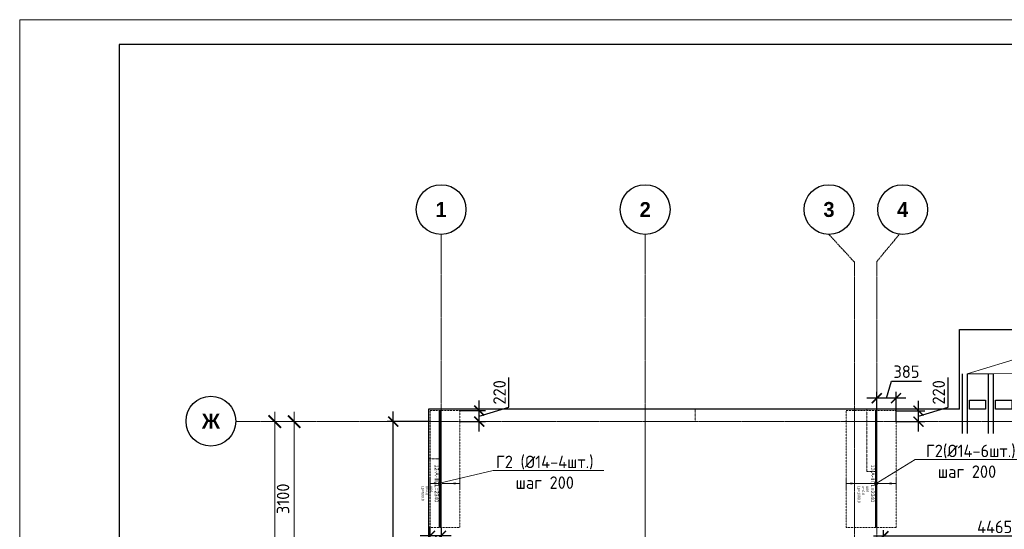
# Model space of a CAD drawing. Header units: millimetres. Extents: x -5898314 to 1055204, y -720802 to 1562611.
# Tile 316 of 362: x 97522 to 117294, y -30767 to -20532. Entities that reach past the tile are written whole.
import ezdxf
from ezdxf import colors
from ezdxf.entities.mleader import LeaderData, LeaderLine
from ezdxf.enums import TextEntityAlignment as Align
from ezdxf.math import Vec2, Vec3

# ---------------------------------------------------------------- set-up
doc = ezdxf.new("R2010")
doc.units = ezdxf.units.MM
doc.set_wipeout_variables(frame=1)
for name, pattern in [('01 Штриховая _4 мм_', [6, 3.5, -2.5]), ('______5', [1100, 800, -100, 100, -100]), ('DASHED', [7, 5, -2, 0]), ('GOST2.303 4', [7, 5, -2, 0]), ('осевая', [50.8, 31.75, -6.35, 6.35, -6.35])]:
    doc.linetypes.add(name, pattern=pattern)
for name, color, linetype, lineweight in [('907Сл Осевые', 1, 'Continuous', 0), ('RAZMER', 100, 'Continuous', 15), ('АрмСтер', 2, 'Continuous', 50), ('контур распр. стерхней', 2, 'GOST2.303 4', 20), ('Оси', 40, '______5', 18), ('Перекрытие ж_бетон', 1, 'Continuous', 30), ('подоснова', 151, 'Continuous', 5), ('РАЗМЕРЫ', 1, 'Continuous', 9), ('ТОНКИЕ', 7, 'Continuous', 9)]:
    doc.layers.add(name, color=color, linetype=linetype, lineweight=lineweight)
doc.layers.add('АрмСтер_атрибуты', color=2, linetype='Continuous', lineweight=0, plot=False)
doc.layers.add('Колонна_ бетон', color=7, linetype='Continuous', lineweight=50, true_color=0xb4b496)
doc.layers.add('ТОЛСТЫЕ_ОСНОВНЫЕ', color=6, linetype='Continuous')
doc.styles.add('Century Gothic', font='GOTHIC.TTF')
doc.styles.add('GOST-2.304_Type-B', font='GOST_Common.ttf')
doc.styles.get("Standard").update_dxf_attribs({"font": 'arial.ttf'})
doc.styles.add('Аннотативный', font='arial.ttf')
doc.dimstyles.new('СПДС', dxfattribs={"dimscale": 100, "dimtxt": 2.5, "dimasz": 2, "dimexe": 1.25, "dimexo": 0, "dimtad": 1, "dimdec": 0, "dimrnd": 5, "dimtxsty": 'GOST-2.304_Type-B', "dimblk": 'ARCHTICK', "dimcen": 2.5, "dimdle": 2, "dimclrd": 1, "dimclre": 1, "dimclrt": 1, "dimadec": 0, "dimazin": 2, "dimtfac": 0.75, "dimtdec": 0, "dimtmove": 1, "dimatfit": 3, "dimfxl": 1, "dimtfillclr": 256, "dimtolj": 1, "dimarcsym": 1})

# ---------------------------------------------------------------- blocks, each defined once
blk = doc.blocks.new('*U1581')
at = {"layer": 'ТОЛСТЫЕ_ОСНОВНЫЕ', "color": 6}
blk.add_lwpolyline([(20, 5), (886, 5), (886, 415), (20, 415)], close=True, dxfattribs=at)
at = {"layer": 'ТОНКИЕ'}
blk.add_lwpolyline([(0, 0), (891, 0), (891, 420), (0, 420)], close=True, dxfattribs=at)
blk = doc.blocks.new('_ArchTick')
at = {"color": 0, "linetype": 'ByBlock', "const_width": 0.15}
blk.add_lwpolyline([(-0.5, -0.5), (0.5, 0.5)], dxfattribs=at)
blk = doc.blocks.new('*D718')
at = {"layer": 'DEFPOINTS', "color": 0, "lineweight": 0, "transparency": 16777216}
for p in [(105023, -28604), (105733, -28604), (105316, -45004)]:
    blk.add_point(p, dxfattribs=at)
at = {"layer": 'РАЗМЕРЫ', "color": 1, "lineweight": -2, "transparency": 16777216}
for p, q in [((105023, -45204), (105023, -28404)), ((105733, -28604), (104898, -28604)), ((105316, -45004), (104898, -45004))]:
    blk.add_line(p, q, dxfattribs=at)
at = {"layer": 'РАЗМЕРЫ', "color": 1, "lineweight": -2, "transparency": 16777216, "xscale": 200, "yscale": 200, "zscale": 200}
for p, rotation in [((105023, -28604), 90), ((105023, -45004), 270)]:
    blk.add_blockref('_ArchTick', p, dxfattribs=dict(at, rotation=rotation))
at = {"layer": 'РАЗМЕРЫ', "color": 1, "lineweight": 0, "transparency": 16777216, "insert": (104835, -36804), "char_height": 250, "attachment_point": 5, "rotation": 90, "style": 'GOST-2.304_Type-B'}
blk.add_mtext('\\A1;16400', dxfattribs=at)
blk = doc.blocks.new('подложка стн 1-го этажа')
at = {"layer": 'Колонна_ бетон', "color": 252, "linetype": 'DASHED', "lineweight": 0, "ltscale": 0.5, "true_color": 0x939598, "transparency": 33554687, "elevation": -560}
for points in [[(7794, 26362), (8044, 26362), (8044, 25362), (7794, 25362)], [(7794, 26362), (8044, 26362), (8044, 25362), (7794, 25362)], [(12144, 26362), (13144, 26362), (13144, 26112), (12144, 26112)], [(12144, 26362), (13144, 26362), (13144, 26112), (12144, 26112)], [(16594, 26362), (16794, 26362), (16794, 25112), (16594, 25112)], [(16594, 26362), (16794, 26362), (16794, 25112), (16594, 25112)]]:
    blk.add_lwpolyline(points, close=True, dxfattribs=at)
blk = doc.blocks.new('*D1440')
at = {"color": 1, "lineweight": -2, "transparency": 16777216}
for p, q in [((-89046, -342901), (-89046, -326101)), ((-89266, -326301), (-88921, -326301)), ((-89046, -342701), (-89171, -342701))]:
    blk.add_line(p, q, dxfattribs=at)
at = {"layer": 'DEFPOINTS', "color": 0, "lineweight": 0, "transparency": 16777216}
for p in [(-89266, -326301), (-89046, -326301), (-89046, -342701)]:
    blk.add_point(p, dxfattribs=at)
at = {"color": 1, "lineweight": -2, "transparency": 16777216, "xscale": 250, "yscale": 250, "zscale": 250}
for p, rotation in [((-89046, -326301), 90), ((-89046, -342701), 270)]:
    blk.add_blockref('_ArchTick', p, dxfattribs=dict(at, rotation=rotation))
at = {"color": 1, "lineweight": 0, "transparency": 16777216, "insert": (-89271, -334259), "char_height": 250, "width": 104166.67, "attachment_point": 5, "rotation": 90, "style": 'GOST-2.304_Type-B'}
blk.add_mtext('\\A1;16400', dxfattribs=at)
blk = doc.blocks.new('NSY101')
at = {"color": 0, "linetype": 'ByBlock', "lineweight": -2}
blk.add_circle((0, 0), 50, dxfattribs=at)
blk = doc.blocks.new('СЛОЖНЫЙ_ОБЪЕКТ_0')
at = {"layer": 'Оси', "color": 16, "linetype": 'Continuous', "lineweight": 25, "transparency": 33554687, "xscale": 9.999999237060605, "yscale": 9.999999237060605, "zscale": 9.999999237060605}
blk.add_blockref('NSY101', (8813, -989), dxfattribs=at)
at = {"layer": 'Оси', "color": 16, "linetype": 'Continuous', "lineweight": 25, "transparency": 33554687, "insert": (8813, -989), "char_height": 300, "width": 385, "attachment_point": 5, "style": 'Century Gothic'}
blk.add_mtext('\\A1;{\\fCentury Gothic|i0|b1;\\H300.000000;\\W1.000000;\\C16;2}\\P', dxfattribs=at)
blk = doc.blocks.new('СЛОЖНЫЙ_ОБЪЕКТ_28')
at = {"layer": 'Оси', "color": 16, "linetype": 'Continuous', "lineweight": 25, "transparency": 33554687, "xscale": 9.999999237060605, "yscale": 9.999999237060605, "zscale": 9.999999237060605}
blk.add_blockref('NSY101', (-12319, -3597), dxfattribs=at)
at = {"layer": 'Оси', "color": 16, "linetype": 'Continuous', "lineweight": 25, "transparency": 33554687, "insert": (-12319, -3597), "char_height": 300, "width": 540, "attachment_point": 5, "style": 'Century Gothic'}
blk.add_mtext('\\A1;{\\fCentury Gothic|i0|b1;\\H300.000000;\\W1.000000;\\C16;Ж}\\P', dxfattribs=at)
blk = doc.blocks.new('СЛОЖНЫЙ_ОБЪЕКТ_43')
at = {"layer": 'Оси', "color": 16, "linetype": 'Continuous', "lineweight": 25, "transparency": 33554687, "xscale": 9.999999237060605, "yscale": 9.999999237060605, "zscale": 9.999999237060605}
blk.add_blockref('NSY101', (5133, -989), dxfattribs=at)
at = {"layer": 'Оси', "color": 16, "linetype": 'Continuous', "lineweight": 25, "transparency": 33554687, "insert": (5133, -989), "char_height": 300, "width": 385, "attachment_point": 5, "style": 'Century Gothic'}
blk.add_mtext('\\A1;{\\fCentury Gothic|i0|b1;\\H300.000000;\\W1.000000;\\C16;1}\\P', dxfattribs=at)
blk = doc.blocks.new('СЛОЖНЫЙ_ОБЪЕКТ_44')
at = {"layer": 'Оси', "color": 16, "linetype": 'Continuous', "lineweight": 25, "transparency": 33554687, "xscale": 9.999999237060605, "yscale": 9.999999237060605, "zscale": 9.999999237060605}
blk.add_blockref('NSY101', (12503, -989), dxfattribs=at)
at = {"layer": 'Оси', "color": 16, "linetype": 'Continuous', "lineweight": 25, "transparency": 33554687, "insert": (12503, -989), "char_height": 300, "width": 385, "attachment_point": 5, "style": 'Century Gothic'}
blk.add_mtext('\\A1;{\\fCentury Gothic|i0|b1;\\H300.000000;\\W1.000000;\\C16;3}\\P', dxfattribs=at)
blk = doc.blocks.new('СЛОЖНЫЙ_ОБЪЕКТ_45')
at = {"layer": 'Оси', "color": 16, "linetype": 'Continuous', "lineweight": 25, "transparency": 33554687, "xscale": 9.999999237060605, "yscale": 9.999999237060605, "zscale": 9.999999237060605}
blk.add_blockref('NSY101', (13983, -989), dxfattribs=at)
at = {"layer": 'Оси', "color": 16, "linetype": 'Continuous', "lineweight": 25, "transparency": 33554687, "insert": (13983, -989), "char_height": 300, "width": 385, "attachment_point": 5, "style": 'Century Gothic'}
blk.add_mtext('\\A1;{\\fCentury Gothic|i0|b1;\\H300.000000;\\W1.000000;\\C16;4}\\P', dxfattribs=at)
blk = doc.blocks.new('*D1447')
at = {"color": 1, "lineweight": -2, "transparency": 16777216}
for p, q in [((-88653, -329601), (-88653, -326101)), ((-89077, -326301), (-88528, -326301)), ((-88653, -329401), (-88778, -329401))]:
    blk.add_line(p, q, dxfattribs=at)
at = {"layer": 'DEFPOINTS', "color": 0, "lineweight": 0, "transparency": 16777216}
for p in [(-89077, -326301), (-88653, -326301), (-88653, -329401)]:
    blk.add_point(p, dxfattribs=at)
at = {"color": 1, "lineweight": -2, "transparency": 16777216, "xscale": 250, "yscale": 250, "zscale": 250}
for p, rotation in [((-88653, -326301), 90), ((-88653, -329401), 270)]:
    blk.add_blockref('_ArchTick', p, dxfattribs=dict(at, rotation=rotation))
at = {"color": 1, "lineweight": 0, "transparency": 16777216, "insert": (-88878, -327851), "char_height": 250, "width": 83333.33, "attachment_point": 5, "rotation": 90, "style": 'GOST-2.304_Type-B'}
blk.add_mtext('\\A1;3100', dxfattribs=at)
blk = doc.blocks.new('_None')
blk = doc.blocks.new('*U1030')
at = {"layer": 'РАЗМЕРЫ'}
for p, q in [((112, 400), (-112, 400)), ((112, -200), (-112, -200))]:
    blk.add_line(p, q, dxfattribs=at)
at = {"layer": 'РАЗМЕРЫ', "ltscale": 15}
blk.add_line((0, -200), (0, 400), dxfattribs=at)
at = {"layer": 'РАЗМЕРЫ'}
for points in [[(0, 400), (21, 275), (-21, 275)], [(0, -200), (21, -75), (-21, -75)]]:
    blk.add_solid(points, dxfattribs=at)
at = {"layer": 'АрмСтер_атрибуты', "color": 215, "ltscale": 15, "style": 'Аннотативный'}
for s, p in [('шаг', (51, -194)), ('Lр=', (50, -368)), ('n=', (51, -285))]:
    blk.add_text(s, height=50, dxfattribs=at).set_placement(p)
at = {"layer": 'АрмСтер_атрибуты', "flags": 9}
for tag, p in [('МАССА', (-1034, 390)), ('ОБОЗНАЧЕНИЕ', (-1034, 276))]:
    blk.add_attdef(tag, p, '', height=75, dxfattribs=at)
at = {"layer": 'АрмСтер_атрибуты', "color": 215, "style": 'Аннотативный'}
for tag, p, flags in [('ШАГ', (191, -194), 10), ('КОЛ', (138, -285), 8), ('ШИРИНА', (173, -368), 8)]:
    blk.add_attdef(tag, p, '', height=50, dxfattribs=dict(at, flags=flags))
at = {"linetype": 'Continuous', "lineweight": 0}
blk.add_wipeout([(35, 0), (28, 21), (11, 33), (-11, 33), (-28, 21), (-35, 0), (-28, -21), (-11, -33), (11, -33), (28, -21)], dxfattribs=at)
at = {"color": 0, "linetype": 'ByBlock', "lineweight": -2, "ltscale": 100}
blk.add_line((-1463, 0), (877, 0), dxfattribs=at)
at = {"layer": 'РАЗМЕРЫ'}
blk.add_circle((0, 0), 35, dxfattribs=at)
at = {"layer": 'АрмСтер_атрибуты', "style": 'Аннотативный', "flags": 8}
blk.add_attdef('ПОЗ', (110, 30), '', height=75, dxfattribs=at)
blk.add_attdef('НАИМЕНОВАНИЕ', text='', height=75, dxfattribs=at).set_placement((0, -29), align=Align.TOP_CENTER)
blk = doc.blocks.new('*U1033')
at = {"layer": 'РАЗМЕРЫ'}
for p, q in [((112, 400), (-112, 400)), ((112, -600), (-112, -600))]:
    blk.add_line(p, q, dxfattribs=at)
at = {"layer": 'РАЗМЕРЫ', "ltscale": 15}
blk.add_line((0, -600), (0, 400), dxfattribs=at)
at = {"layer": 'РАЗМЕРЫ'}
for points in [[(0, 400), (21, 275), (-21, 275)], [(0, -600), (21, -475), (-21, -475)]]:
    blk.add_solid(points, dxfattribs=at)
at = {"layer": 'АрмСтер_атрибуты', "color": 215, "ltscale": 15, "style": 'Аннотативный'}
for s, p in [('шаг', (51, -194)), ('Lр=', (50, -368)), ('n=', (51, -285))]:
    blk.add_text(s, height=50, dxfattribs=at).set_placement(p)
at = {"layer": 'АрмСтер_атрибуты', "color": 215, "style": 'Аннотативный'}
for tag, p, flags in [('ШАГ', (191, -194), 10), ('КОЛ', (138, -285), 8), ('ШИРИНА', (173, -368), 8)]:
    blk.add_attdef(tag, p, '', height=50, dxfattribs=dict(at, flags=flags))
at = {"layer": 'АрмСтер_атрибуты', "flags": 9}
for tag, p in [('МАССА', (-1034, -810)), ('ОБОЗНАЧЕНИЕ', (-1034, -924))]:
    blk.add_attdef(tag, p, '', height=75, dxfattribs=at)
at = {"linetype": 'Continuous', "lineweight": 0}
blk.add_wipeout([(35, 0), (28, 21), (11, 33), (-11, 33), (-28, 21), (-35, 0), (-28, -21), (-11, -33), (11, -33), (28, -21)], dxfattribs=at)
at = {"color": 0, "linetype": 'ByBlock', "lineweight": -2, "ltscale": 100}
blk.add_line((-1463, 0), (877, 0), dxfattribs=at)
at = {"layer": 'РАЗМЕРЫ'}
blk.add_circle((0, 0), 35, dxfattribs=at)
at = {"layer": 'АрмСтер_атрибуты', "style": 'Аннотативный', "flags": 8}
blk.add_attdef('ПОЗ', (110, 30), '', height=75, dxfattribs=at)
blk.add_attdef('НАИМЕНОВАНИЕ', text='', height=75, dxfattribs=at).set_placement((0, -29), align=Align.TOP_CENTER)
blk = doc.blocks.new('*D1130')
at = {"layer": '907Сл Осевые', "color": 1, "lineweight": -2, "transparency": 16777216}
for p, q in [((105761, -30718), (105761, -31023)), ((105983, -30728), (105983, -31023)), ((106183, -30898), (105561, -30898)), ((105872, -30898), (106050, -31492)), ((106050, -31492), (106650, -31492))]:
    blk.add_line(p, q, dxfattribs=at)
at = {"layer": 'DEFPOINTS', "color": 0, "lineweight": 0, "transparency": 16777216}
for p in [(105761, -30718), (105983, -30728), (105761, -30898)]:
    blk.add_point(p, dxfattribs=at)
at = {"layer": '907Сл Осевые', "color": 1, "lineweight": -2, "transparency": 16777216, "xscale": 200, "yscale": 200, "zscale": 200, "rotation": 180}
blk.add_blockref('_ArchTick', (105761, -30898), dxfattribs=at)
at = {"layer": '907Сл Осевые', "color": 1, "lineweight": -2, "transparency": 16777216, "xscale": 200, "yscale": 200, "zscale": 200}
blk.add_blockref('_ArchTick', (105983, -30898), dxfattribs=at)
at = {"layer": '907Сл Осевые', "color": 1, "lineweight": 0, "transparency": 16777216, "insert": (106350, -31304), "char_height": 250, "attachment_point": 5, "style": 'GOST-2.304_Type-B'}
blk.add_mtext('\\A1;220', dxfattribs=at)
blk = doc.blocks.new('*D1142')
at = {"layer": '907Сл Осевые', "color": 1, "lineweight": -2, "transparency": 16777216}
for p, q in [((114926, -28133), (115029, -27790)), ((115029, -27790), (115629, -27790)), ((114733, -28604), (114733, -28008)), ((115119, -28604), (115119, -28008)), ((115319, -28133), (114533, -28133))]:
    blk.add_line(p, q, dxfattribs=at)
at = {"layer": 'DEFPOINTS', "color": 0, "lineweight": 0, "transparency": 16777216}
for p in [(114733, -28133), (114733, -28604), (115119, -28604)]:
    blk.add_point(p, dxfattribs=at)
at = {"layer": '907Сл Осевые', "color": 1, "lineweight": -2, "transparency": 16777216, "xscale": 200, "yscale": 200, "zscale": 200, "rotation": 180}
blk.add_blockref('_ArchTick', (114733, -28133), dxfattribs=at)
at = {"layer": '907Сл Осевые', "color": 1, "lineweight": -2, "transparency": 16777216, "xscale": 200, "yscale": 200, "zscale": 200}
blk.add_blockref('_ArchTick', (115119, -28133), dxfattribs=at)
at = {"layer": '907Сл Осевые', "color": 1, "lineweight": 0, "transparency": 16777216, "insert": (115329, -27602), "char_height": 250, "attachment_point": 5, "style": 'GOST-2.304_Type-B'}
blk.add_mtext('\\A1;385', dxfattribs=at)
blk = doc.blocks.new('*D1144')
at = {"layer": '907Сл Осевые', "color": 1, "lineweight": -2, "transparency": 16777216}
for p, q in [((114867, -31763), (114867, -30781)), ((119333, -31818), (119333, -30781)), ((119533, -30906), (114667, -30906))]:
    blk.add_line(p, q, dxfattribs=at)
at = {"layer": 'DEFPOINTS', "color": 0, "lineweight": 0, "transparency": 16777216}
for p in [(114867, -30906), (114867, -31763), (119333, -31818)]:
    blk.add_point(p, dxfattribs=at)
at = {"layer": '907Сл Осевые', "color": 1, "lineweight": -2, "transparency": 16777216, "xscale": 200, "yscale": 200, "zscale": 200, "rotation": 180}
blk.add_blockref('_ArchTick', (114867, -30906), dxfattribs=at)
at = {"layer": '907Сл Осевые', "color": 1, "lineweight": -2, "transparency": 16777216, "xscale": 200, "yscale": 200, "zscale": 200}
blk.add_blockref('_ArchTick', (119333, -30906), dxfattribs=at)
at = {"layer": '907Сл Осевые', "color": 1, "lineweight": 0, "transparency": 16777216, "insert": (117100, -30719), "char_height": 250, "attachment_point": 5, "style": 'GOST-2.304_Type-B'}
blk.add_mtext('\\A1;4465', dxfattribs=at)
blk = doc.blocks.new('*D1157')
at = {"layer": '907Сл Осевые', "color": 1, "lineweight": -2, "transparency": 16777216}
for p, q in [((116164, -28316), (116164, -27716)), ((115570, -28804), (115570, -28184)), ((115119, -28384), (115695, -28384)), ((115570, -28494), (116164, -28316)), ((115119, -28604), (115695, -28604))]:
    blk.add_line(p, q, dxfattribs=at)
at = {"layer": 'DEFPOINTS', "color": 0, "lineweight": 0, "transparency": 16777216}
for p in [(115119, -28384), (115570, -28384), (115119, -28604)]:
    blk.add_point(p, dxfattribs=at)
at = {"layer": '907Сл Осевые', "color": 1, "lineweight": -2, "transparency": 16777216, "xscale": 200, "yscale": 200, "zscale": 200}
for p, rotation in [((115570, -28384), 90), ((115570, -28604), 270)]:
    blk.add_blockref('_ArchTick', p, dxfattribs=dict(at, rotation=rotation))
at = {"layer": '907Сл Осевые', "color": 1, "lineweight": 0, "transparency": 16777216, "insert": (115977, -28016), "char_height": 250, "attachment_point": 5, "rotation": 90, "style": 'GOST-2.304_Type-B'}
blk.add_mtext('\\A1;220', dxfattribs=at)
blk = doc.blocks.new('*D1158')
at = {"layer": '907Сл Осевые', "color": 1, "lineweight": -2, "transparency": 16777216}
for p, q in [((107344, -28316), (107344, -27716)), ((106750, -28804), (106750, -28183)), ((106361, -28383), (106875, -28383)), ((106750, -28494), (107344, -28316)), ((106361, -28604), (106875, -28604))]:
    blk.add_line(p, q, dxfattribs=at)
at = {"layer": 'DEFPOINTS', "color": 0, "lineweight": 0, "transparency": 16777216}
for p in [(106361, -28383), (106750, -28383), (106361, -28604)]:
    blk.add_point(p, dxfattribs=at)
at = {"layer": '907Сл Осевые', "color": 1, "lineweight": -2, "transparency": 16777216, "xscale": 200, "yscale": 200, "zscale": 200}
for p, rotation in [((106750, -28383), 90), ((106750, -28604), 270)]:
    blk.add_blockref('_ArchTick', p, dxfattribs=dict(at, rotation=rotation))
at = {"layer": '907Сл Осевые', "color": 1, "lineweight": 0, "transparency": 16777216, "insert": (107157, -28016), "char_height": 250, "attachment_point": 5, "rotation": 90, "style": 'GOST-2.304_Type-B'}
blk.add_mtext('\\A1;220', dxfattribs=at)
blk = doc.blocks.new('оси блок 2')
at = {"layer": 'Оси', "color": 16, "linetype": 'осевая', "lineweight": 0, "transparency": 33554687}
for p, q in [((-85704.7, -322543), (-85704.7, -347930)), ((-85704.7, -322543), (-85704.7, -323053.3)), ((-81604.7, -322543), (-81604.7, -347914.1)), ((-77915.3, -322543), (-77404.7, -323097.1)), ((-76505.3, -322543), (-76954.7, -323084.4)), ((-77404.7, -323084.4), (-77404.7, -347462.5)), ((-76954.7, -323084.4), (-76954.7, -347468.4)), ((-89822.3, -326301.3), (-37238.5, -326301.3))]:
    blk.add_line(p, q, dxfattribs=at)
at = {"layer": 'Оси', "color": 16, "linetype": 'Continuous', "lineweight": 25, "transparency": 33554687}
for name, p in [('СЛОЖНЫЙ_ОБЪЕКТ_43', (-90837.7, -321053.5)), ('СЛОЖНЫЙ_ОБЪЕКТ_0', (-90418.2, -321053.5)), ('СЛОЖНЫЙ_ОБЪЕКТ_44', (-90418.2, -321053.5)), ('СЛОЖНЫЙ_ОБЪЕКТ_45', (-90418.2, -321053.5)), ('СЛОЖНЫЙ_ОБЪЕКТ_28', (-78007.2, -322694.4))]:
    blk.add_blockref(name, p, dxfattribs=at)
at = {"lineweight": 0}
for base, p1, p2, picture, middle in [((-89046, -326301.3), (-89046, -342701.3), (-89266.1, -326301.3), '*D1440', (-89046, -334259)), ((-88653.5, -326301.3), (-88653.5, -329401.3), (-89077, -326301.3), '*D1447', (-88653.5, -327851.3))]:
    dim = blk.add_linear_dim(base=base, p1=p1, p2=p2, angle=90, dimstyle='СПДС', override={"dimgap": 1}, dxfattribs=at)
    dim.commit()
    dim.dimension.update_dxf_attribs({"geometry": picture, "text_midpoint": middle, "dimtype": 160})

msp = doc.modelspace()

# ---------------------------------------------------------------- linework, layer by layer
at = {"layer": 'RAZMER', "lineweight": 30, "elevation": 0.02}
for points in [[(116449.37, -27644.11), (116449.33, -28844.11)], [(116549.37, -27644.11), (116549.33, -28844.11)]]:
    msp.add_lwpolyline(points, dxfattribs=at)
at = {"layer": 'RAZMER', "lineweight": 30}
for points in [[(116966.62, -27644.11), (116966.58, -28844.11)], [(117066.62, -27644.11), (117066.58, -28844.11)]]:
    msp.add_lwpolyline(points, dxfattribs=at)
at = {"layer": 'контур распр. стерхней', "linetype": '01 Штриховая _4 мм_'}
for points in [[(105761.32, -30727.99), (105761.32, -28383.43), (106361.32, -28383.44), (106361.32, -30728)], [(114121.15, -30728.38), (114121.15, -28383.82), (115118.95, -28383.83), (115118.95, -30728.39)]]:
    msp.add_lwpolyline(points, close=True, dxfattribs=at)
at = {"layer": 'Перекрытие ж_бетон'}
for p, q in [((116393.35, -26754.44), (119743.35, -26754.44)), ((116393.35, -28354.44), (116393.35, -26754.44))]:
    msp.add_line(p, q, dxfattribs=at)
for points, elevation in [([(116918.34, -28354.44), (116593.34, -28354.44), (116593.34, -28174.44), (116918.34, -28174.44)], 0.02), ([(117443.42, -28354.44), (117118.42, -28354.44), (117118.42, -28174.44), (117443.42, -28174.44)], -0.07)]:
    msp.add_lwpolyline(points, close=True, dxfattribs=dict(at, elevation=elevation))
msp.add_lwpolyline([(116393.35, -28354.44), (116393.35, -28354.44), (105733.35, -28354.44), (105733.35, -45254.44)], dxfattribs=at)

# ---------------------------------------------------------------- block references
msp.add_blockref('подложка стн 1-го этажа', (97939.43, -54716.23, 560), dxfattribs=at)
at = {"layer": 'подоснова', "color": 2, "ltscale": 0.3}
msp.add_blockref('оси блок 2', (191688.07, 297696.88), dxfattribs=at)

# ---------------------------------------------------------------- dimensions: what is measured, and where the dimension line sits
at = {"layer": 'РАЗМЕРЫ', "color": 1, "lineweight": 0}
dim = msp.add_linear_dim(base=(105022.78, -28604.44), p1=(105315.56, -45004.44), p2=(105733.35, -28604.44), angle=90, dimstyle='СПДС', override={"dimtxt": 2.5, "dimrnd": 5}, dxfattribs=at)
dim.commit()
dim.dimension.update_dxf_attribs({"geometry": '*D718', "text_midpoint": (104835.28, -36804.44)})

# ---------------------------------------------------------------- leaders
at = {"layer": 'подоснова', "color": 2, "lineweight": 0, "ltscale": 0.3}
ml = msp.add_multileader_mtext('Standard', dxfattribs=at)
ml.set_content('13 (%%C16)\\Pшаг 100', color=2, style='GOST-2.304_Type-B')
ml.set_leader_properties(color=256, linetype='ByLayer', lineweight=15)
ml.set_arrow_properties(name='NONE')
ml.build(insert=Vec2(0, 0))
ml.multileader.update_dxf_attribs({"text_left_attachment_type": 6, "text_right_attachment_type": 6, "dogleg_length": 0.1, "arrow_head_size": 18})
ctx = ml.context
ctx.base_point, ctx.char_height, ctx.arrow_head_size, ctx.landing_gap_size, ctx.plane_origin = Vec3(120214.33, -26523.66, 719.91), 250, 18, 20, Vec3(116711.95, -26936.9, 719.91)
ctx.left_attachment, ctx.right_attachment, ctx.text_align_type = 6, 6, 1
notes = []
notes.append((ctx, [(0, (1, 1, 0), (120214.23, -26523.66, 719.91), (1, 0), 0.1, [(6, [(119691.56, -27644.11, 719.91), (119166.57, -27644.11, 719.91), (118627.3, -27638.51, 719.91), (118116.69, -27644.11, 719.91), (117577.23, -27638.51, 719.91), (117066.62, -27644.11, 719.91), (116549.37, -27644.11, 719.91)], 0, [])])]))
ctx.mtext.insert, ctx.mtext.alignment, ctx.mtext.flow_direction = Vec3(120789.63, -26223.66, 719.91), 2, 5
ml = msp.add_multileader_mtext('Standard', dxfattribs=at)
ml.set_content(' Г2(%%C14-6шт.)\\Pшаг 200', color=2, style='GOST-2.304_Type-B')
ml.set_leader_properties(color=256, linetype='ByLayer', lineweight=15)
ml.set_arrow_properties(name='NONE')
ml.build(insert=Vec2(0, 0))
ml.multileader.update_dxf_attribs({"text_left_attachment_type": 6, "text_right_attachment_type": 6, "dogleg_length": 0.1, "arrow_head_size": 18})
ctx = ml.context
ctx.base_point, ctx.char_height, ctx.arrow_head_size, ctx.landing_gap_size, ctx.plane_origin = Vec3(115506.76, -29367.19, 180), 250, 18, 20, Vec3(106225.06, -25114.14, 180)
ctx.left_attachment, ctx.right_attachment, ctx.text_align_type = 6, 6, 1
notes.append((ctx, [(0, (1, 1, 0), (115506.66, -29367.19, 180), (1, 0), 0.1, [(0, [(114718.06, -29847.08, 180)], 0, [])])]))
ctx.mtext.insert, ctx.mtext.alignment, ctx.mtext.flow_direction = Vec3(116544.56, -29067.19, 180), 2, 5
ml = msp.add_multileader_mtext('Standard', dxfattribs=at)
ml.set_content('Г2 (%%C14-4шт.)\\Pшаг 200', color=2, style='GOST-2.304_Type-B')
ml.set_leader_properties(color=256, linetype='ByLayer', lineweight=15)
ml.set_arrow_properties(name='NONE')
ml.build(insert=Vec2(0, 0))
ml.multileader.update_dxf_attribs({"text_left_attachment_type": 6, "text_right_attachment_type": 6, "dogleg_length": 0.1, "arrow_head_size": 18})
ctx = ml.context
ctx.base_point, ctx.char_height, ctx.arrow_head_size, ctx.landing_gap_size, ctx.plane_origin = Vec3(107028.03, -29587.64, 180), 250, 18, 20, Vec3(97746.33, -24856.09, 180)
ctx.left_attachment, ctx.right_attachment, ctx.text_align_type = 6, 6, 1
notes.append((ctx, [(0, (1, 1, 0), (107027.93, -29587.64, 180), (1, 0), 0.1, [(0, [(105949.08, -29836.73, 180)], 0, [])])]))
ctx.mtext.insert, ctx.mtext.alignment, ctx.mtext.flow_direction = Vec3(108065.83, -29287.64, 180), 2, 5
for ctx, leaders in notes:
    for number, flags, end, landing, length, lines in leaders:
        leader = LeaderData()
        leader.index, (leader.has_last_leader_line, leader.has_dogleg_vector, leader.attachment_direction) = number, flags
        leader.last_leader_point, leader.dogleg_vector, leader.dogleg_length = Vec3(end), Vec3(landing), length
        for number, points, colour, breaks in lines:
            line = LeaderLine()
            line.index, line.vertices, line.color, line.breaks = number, Vec3.list(points), colors.encode_raw_color(colour), breaks
            leader.lines.append(line)
        ctx.leaders.append(leader)

# ---------------------------------------------------------------- next in the draw order: block references
at = {"layer": 'АрмСтер', "ltscale": 15}
ref = msp.add_blockref('*U1030', (105961.32, -29845.94), dxfattribs=dict(at, rotation=270))
ref.add_attrib('НАИМЕНОВАНИЕ', '12-A-III, L=2340', dxfattribs={"layer": 'АрмСтер_атрибуты', "height": 75, "rotation": 270, "style": 'Аннотативный', "flags": 8}).set_placement((105931.98, -29845.94), align=Align.TOP_CENTER)
ref.add_attrib('КОЛ', '4.0', (105676.2, -29983.99), dxfattribs={"layer": 'АрмСтер_атрибуты', "color": 215, "height": 50, "rotation": 270, "style": 'Аннотативный', "flags": 8})
ref.add_attrib('ШИРИНА', '600.0', (105593.52, -30018.83), dxfattribs={"layer": 'АрмСтер_атрибуты', "color": 215, "height": 50, "rotation": 270, "style": 'Аннотативный', "flags": 8})
ref = msp.add_blockref('*U1033', (114718.95, -29846.33), dxfattribs=dict(at, rotation=270))
ref.add_attrib('НАИМЕНОВАНИЕ', '12-A-III, L=2340', dxfattribs={"layer": 'АрмСтер_атрибуты', "height": 75, "rotation": 270, "style": 'Аннотативный', "flags": 8}).set_placement((114689.61, -29846.33), align=Align.TOP_CENTER)
ref.add_attrib('КОЛ', '6.0', (114433.82, -29984.38), dxfattribs={"layer": 'АрмСтер_атрибуты', "color": 215, "height": 50, "rotation": 270, "style": 'Аннотативный', "flags": 8})
ref.add_attrib('ШИРИНА', '1000.0', (114351.15, -30019.22), dxfattribs={"layer": 'АрмСтер_атрибуты', "color": 215, "height": 50, "rotation": 270, "style": 'Аннотативный', "flags": 8})

# ---------------------------------------------------------------- next in the draw order: block references
at = {"xscale": 100, "yscale": 100, "zscale": 100}
msp.add_blockref('*U1581', (97521.87, -62531.81), dxfattribs=at)

# ---------------------------------------------------------------- next in the draw order: dimensions: what is measured, and where the dimension line sits
at = {"layer": '907Сл Осевые', "lineweight": 0}
for base, p1, p2, picture, middle in [((114732.76, -28133.33), (115118.95, -28604.38), (114732.76, -28604.38), '*D1142', (115091.48, -27602.08)), ((114866.55, -30906.44), (119332.76, -31817.77), (114866.55, -31763.39), '*D1144', (117099.66, -30718.94)), ((105761.32, -30897.94), (105982.76, -30727.99), (105761.32, -30718.1), '*D1130', (106112.67, -31304.19))]:
    dim = msp.add_linear_dim(base=base, p1=p1, p2=p2, dimstyle='СПДС', override={"dimtxt": 2.5}, dxfattribs=at)
    dim.commit()
    dim.dimension.update_dxf_attribs({"geometry": picture, "text_midpoint": middle})
at = {"layer": '907Сл Осевые', "color": 4, "lineweight": 0}
for base, p1, p2, picture, middle in [((106750.49, -28383.44), (106361.32, -28604.38), (106361.33, -28383.44), '*D1158', (107156.74, -28253.29)), ((115570.42, -28383.83), (115118.95, -28604.38), (115118.95, -28383.83), '*D1157', (115976.67, -28253.48))]:
    dim = msp.add_linear_dim(base=base, p1=p1, p2=p2, angle=90, dimstyle='СПДС', override={"dimtxt": 2.5}, dxfattribs=at)
    dim.commit()
    dim.dimension.update_dxf_attribs({"geometry": picture, "text_midpoint": middle})

doc.saveas('drawing.dxf')
